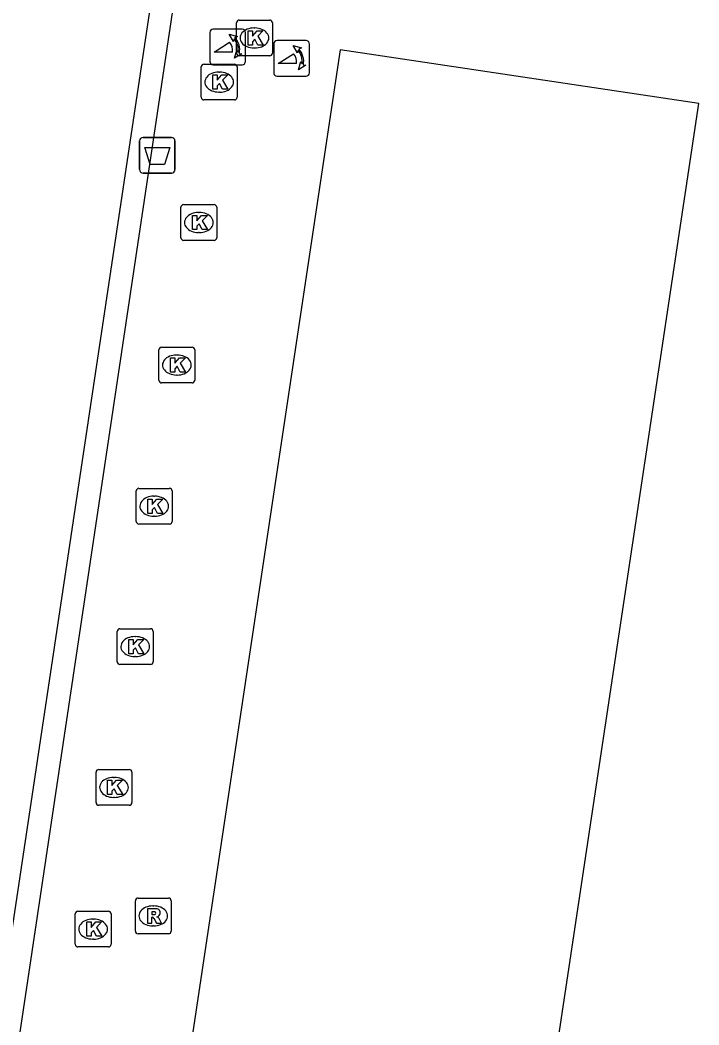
# Model space of a CAD drawing. Extents: x 164150 to 165261, y 382513 to 383432.
# Drawn here: x 164889.35 to 164908.32, y 382717.7 to 382745.8 of the extents above; entities that cross this region are included whole.
import ezdxf

# ---------------------------------------------------------------- set-up
doc = ezdxf.new("R2010")
doc.units = 0
for name, color, linetype in [('IMGEO_Afvalbak', 7, 'Continuous'), ('IMGEO_Hek', 7, 'Continuous'), ('IMGEO_Kolk', 7, 'Continuous'), ('IMGEO_Pand', 7, 'Continuous'), ('IMGEO_Poller', 7, 'Continuous'), ('IMGEO_Rioolput', 7, 'Continuous'), ('IMGEO_Voetpad_open', 7, 'Continuous')]:
    doc.layers.add(name, color=color, linetype=linetype)

msp = doc.modelspace()

# ---------------------------------------------------------------- linework, layer by layer
at = {"layer": 'IMGEO_Afvalbak'}
for p, q in [((164892.685, 382741.624), (164892.685, 382742.424)), ((164892.685, 382742.424), (164892.685, 382741.624)), ((164892.785, 382742.524), (164893.575, 382742.524)), ((164893.575, 382742.524), (164892.785, 382742.524)), ((164893.675, 382742.424), (164893.675, 382741.624)), ((164893.675, 382741.624), (164893.675, 382742.424)), ((164893.575, 382741.524), (164892.785, 382741.524)), ((164892.785, 382741.524), (164893.575, 382741.524))]:
    msp.add_line(p, q, dxfattribs=at)
msp.add_lwpolyline([(164892.828, 382742.238), (164893.532, 382742.238), (164893.383, 382741.768), (164892.977, 382741.768), (164892.828, 382742.238)], dxfattribs=at)
for centre, start, end in [((164892.785, 382742.424), 90, 180), ((164892.785, 382742.424), 90, 180), ((164893.575, 382742.424), 0, 90), ((164893.575, 382742.424), 360, 90), ((164892.785, 382741.624), 180, 270), ((164892.785, 382741.624), 180, 270), ((164893.575, 382741.624), 270, 0), ((164893.575, 382741.624), 270, 0)]:
    msp.add_arc(centre, 0.1, start, end, dxfattribs=at)
at = {"layer": 'IMGEO_Hek'}
msp.add_lwpolyline([(164899.183, 382783.446), (164888.424, 382711.456), (164849.165, 382717.337)], dxfattribs=at)
at = {"layer": 'IMGEO_Kolk'}
for p, q in [((164895.47, 382745.804), (164896.322, 382745.804)), ((164895.395, 382744.878), (164895.395, 382745.73)), ((164895.883, 382745.584), (164895.908, 382745.584)), ((164896.396, 382745.73), (164896.396, 382744.878)), ((164895.906, 382745.024), (164895.881, 382745.024)), ((164896.322, 382744.804), (164895.47, 382744.804)), ((164894.41, 382743.645), (164894.41, 382744.497)), ((164894.485, 382744.571), (164895.337, 382744.571)), ((164895.411, 382744.497), (164895.411, 382743.645)), ((164894.898, 382744.351), (164894.923, 382744.351)), ((164895.337, 382743.571), (164894.485, 382743.571)), ((164894.921, 382743.791), (164894.896, 382743.791)), ((164893.842, 382739.718), (164893.842, 382740.57)), ((164893.917, 382740.644), (164894.769, 382740.644)), ((164894.843, 382740.57), (164894.843, 382739.718)), ((164894.33, 382740.424), (164894.355, 382740.424)), ((164894.353, 382739.864), (164894.328, 382739.864)), ((164894.769, 382739.644), (164893.917, 382739.644)), ((164893.227, 382735.733), (164893.227, 382736.585)), ((164893.302, 382736.659), (164894.154, 382736.659)), ((164894.228, 382736.585), (164894.228, 382735.733)), ((164893.715, 382736.439), (164893.74, 382736.439)), ((164894.154, 382735.659), (164893.302, 382735.659)), ((164893.738, 382735.879), (164893.713, 382735.879)), ((164892.594, 382731.784), (164892.594, 382732.636)), ((164892.669, 382732.71), (164893.521, 382732.71)), ((164893.595, 382732.636), (164893.595, 382731.784)), ((164893.082, 382732.49), (164893.107, 382732.49)), ((164893.105, 382731.93), (164893.08, 382731.93)), ((164893.521, 382731.71), (164892.669, 382731.71)), ((164892.063, 382727.858), (164892.063, 382728.71)), ((164892.138, 382728.784), (164892.99, 382728.784)), ((164893.064, 382728.71), (164893.064, 382727.858)), ((164892.551, 382728.564), (164892.576, 382728.564)), ((164892.99, 382727.784), (164892.138, 382727.784)), ((164892.574, 382728.004), (164892.549, 382728.004)), ((164891.47, 382723.921), (164891.47, 382724.773)), ((164891.545, 382724.847), (164892.397, 382724.847)), ((164892.471, 382724.773), (164892.471, 382723.921)), ((164891.958, 382724.627), (164891.983, 382724.627)), ((164892.397, 382723.847), (164891.545, 382723.847)), ((164891.981, 382724.067), (164891.956, 382724.067)), ((164890.887, 382719.958), (164890.887, 382720.81)), ((164890.962, 382720.884), (164891.814, 382720.884)), ((164891.888, 382720.81), (164891.888, 382719.958)), ((164891.375, 382720.664), (164891.4, 382720.664)), ((164891.398, 382720.104), (164891.373, 382720.104)), ((164891.814, 382719.884), (164890.962, 382719.884))]:
    msp.add_line(p, q, dxfattribs=at)
for points in [[(164895.47, 382745.804), (164896.322, 382745.804)], [(164895.395, 382744.878), (164895.395, 382745.73)], [(164895.716, 382745.504), (164895.839, 382745.504), (164895.839, 382745.353), (164895.969, 382745.504), (164896.133, 382745.504), (164895.987, 382745.353), (164896.14, 382745.104), (164895.988, 382745.104), (164895.903, 382745.268), (164895.839, 382745.201), (164895.839, 382745.104), (164895.716, 382745.104), (164895.716, 382745.504)], [(164896.396, 382745.73), (164896.396, 382744.878)], [(164896.322, 382744.804), (164895.47, 382744.804)], [(164894.41, 382743.645), (164894.41, 382744.497)], [(164894.485, 382744.571), (164895.337, 382744.571)], [(164895.411, 382744.497), (164895.411, 382743.645)], [(164894.731, 382744.271), (164894.854, 382744.271), (164894.854, 382744.12), (164894.984, 382744.271), (164895.148, 382744.271), (164895.002, 382744.12), (164895.155, 382743.871), (164895.003, 382743.871), (164894.918, 382744.035), (164894.854, 382743.968), (164894.854, 382743.871), (164894.731, 382743.871), (164894.731, 382744.271)], [(164895.337, 382743.571), (164894.485, 382743.571)], [(164893.842, 382739.718), (164893.842, 382740.57)], [(164893.917, 382740.644), (164894.769, 382740.644)], [(164894.843, 382740.57), (164894.843, 382739.718)], [(164894.163, 382740.344), (164894.286, 382740.344), (164894.286, 382740.193), (164894.416, 382740.344), (164894.58, 382740.344), (164894.434, 382740.193), (164894.587, 382739.944), (164894.435, 382739.944), (164894.35, 382740.108), (164894.286, 382740.041), (164894.286, 382739.944), (164894.163, 382739.944), (164894.163, 382740.344)], [(164894.769, 382739.644), (164893.917, 382739.644)], [(164893.227, 382735.733), (164893.227, 382736.585)], [(164893.302, 382736.659), (164894.154, 382736.659)], [(164894.228, 382736.585), (164894.228, 382735.733)], [(164893.548, 382736.359), (164893.671, 382736.359), (164893.671, 382736.208), (164893.801, 382736.359), (164893.965, 382736.359), (164893.819, 382736.208), (164893.972, 382735.959), (164893.82, 382735.959), (164893.735, 382736.123), (164893.671, 382736.056), (164893.671, 382735.959), (164893.548, 382735.959), (164893.548, 382736.359)], [(164894.154, 382735.659), (164893.302, 382735.659)], [(164892.594, 382731.784), (164892.594, 382732.636)], [(164892.669, 382732.71), (164893.521, 382732.71)], [(164893.595, 382732.636), (164893.595, 382731.784)], [(164892.915, 382732.41), (164893.038, 382732.41), (164893.038, 382732.259), (164893.168, 382732.41), (164893.332, 382732.41), (164893.186, 382732.259), (164893.339, 382732.01), (164893.187, 382732.01), (164893.102, 382732.174), (164893.038, 382732.107), (164893.038, 382732.01), (164892.915, 382732.01), (164892.915, 382732.41)], [(164893.521, 382731.71), (164892.669, 382731.71)], [(164892.063, 382727.858), (164892.063, 382728.71)], [(164892.138, 382728.784), (164892.99, 382728.784)], [(164893.064, 382728.71), (164893.064, 382727.858)], [(164892.384, 382728.484), (164892.507, 382728.484), (164892.507, 382728.333), (164892.637, 382728.484), (164892.801, 382728.484), (164892.655, 382728.333), (164892.808, 382728.084), (164892.656, 382728.084), (164892.571, 382728.248), (164892.507, 382728.181), (164892.507, 382728.084), (164892.384, 382728.084), (164892.384, 382728.484)], [(164892.99, 382727.784), (164892.138, 382727.784)], [(164891.47, 382723.921), (164891.47, 382724.773)], [(164891.545, 382724.847), (164892.397, 382724.847)], [(164892.471, 382724.773), (164892.471, 382723.921)], [(164891.791, 382724.547), (164891.914, 382724.547), (164891.914, 382724.396), (164892.044, 382724.547), (164892.208, 382724.547), (164892.062, 382724.396), (164892.215, 382724.147), (164892.063, 382724.147), (164891.978, 382724.311), (164891.914, 382724.244), (164891.914, 382724.147), (164891.791, 382724.147), (164891.791, 382724.547)], [(164892.397, 382723.847), (164891.545, 382723.847)], [(164890.887, 382719.958), (164890.887, 382720.81)], [(164890.962, 382720.884), (164891.814, 382720.884)], [(164891.888, 382720.81), (164891.888, 382719.958)], [(164891.208, 382720.584), (164891.331, 382720.584), (164891.331, 382720.433), (164891.461, 382720.584), (164891.625, 382720.584), (164891.479, 382720.433), (164891.632, 382720.184), (164891.48, 382720.184), (164891.395, 382720.348), (164891.331, 382720.281), (164891.331, 382720.184), (164891.208, 382720.184), (164891.208, 382720.584)], [(164891.814, 382719.884), (164890.962, 382719.884)]]:
    msp.add_lwpolyline(points, dxfattribs=at)
for centre, start, end in [((164895.472, 382745.728), 91.552, 178.448), ((164895.472, 382745.728), 91.552, 178.448), ((164896.32, 382745.728), 1.552, 88.448), ((164896.32, 382745.728), 1.552, 88.448), ((164895.472, 382744.88), 181.552, 268.448), ((164895.472, 382744.88), 181.552, 268.448), ((164896.32, 382744.88), 271.552, 358.448), ((164896.32, 382744.88), 271.552, 358.448), ((164894.487, 382744.495), 91.552, 178.448), ((164894.487, 382744.495), 91.552, 178.448), ((164895.335, 382744.495), 1.552, 88.448), ((164895.335, 382744.495), 1.552, 88.448), ((164894.487, 382743.647), 181.552, 268.448), ((164894.487, 382743.647), 181.552, 268.448), ((164895.335, 382743.647), 271.552, 358.448), ((164895.335, 382743.647), 271.552, 358.448), ((164893.919, 382740.568), 91.552, 178.448), ((164893.919, 382740.568), 91.552, 178.448), ((164894.767, 382740.568), 1.552, 88.448), ((164894.767, 382740.568), 1.552, 88.448), ((164893.919, 382739.72), 181.552, 268.448), ((164893.919, 382739.72), 181.552, 268.448), ((164894.767, 382739.72), 271.552, 358.448), ((164894.767, 382739.72), 271.552, 358.448), ((164893.304, 382736.583), 91.552, 178.448), ((164893.304, 382736.583), 91.552, 178.448), ((164894.152, 382736.583), 1.552, 88.448), ((164894.152, 382736.583), 1.552, 88.448), ((164893.304, 382735.735), 181.552, 268.448), ((164893.304, 382735.735), 181.552, 268.448), ((164894.152, 382735.735), 271.552, 358.448), ((164894.152, 382735.735), 271.552, 358.448), ((164892.671, 382732.634), 91.552, 178.448), ((164892.671, 382732.634), 91.552, 178.448), ((164893.519, 382732.634), 1.552, 88.448), ((164893.519, 382732.634), 1.552, 88.448), ((164892.671, 382731.786), 181.552, 268.448), ((164892.671, 382731.786), 181.552, 268.448), ((164893.519, 382731.786), 271.552, 358.448), ((164893.519, 382731.786), 271.552, 358.448), ((164892.14, 382728.708), 91.552, 178.448), ((164892.14, 382728.708), 91.552, 178.448), ((164892.988, 382728.708), 1.552, 88.448), ((164892.988, 382728.708), 1.552, 88.448), ((164892.14, 382727.86), 181.552, 268.448), ((164892.14, 382727.86), 181.552, 268.448), ((164892.988, 382727.86), 271.552, 358.448), ((164892.988, 382727.86), 271.552, 358.448), ((164891.547, 382724.771), 91.552, 178.448), ((164891.547, 382724.771), 91.552, 178.448), ((164892.395, 382724.771), 1.552, 88.448), ((164892.395, 382724.771), 1.552, 88.448), ((164891.547, 382723.923), 181.552, 268.448), ((164891.547, 382723.923), 181.552, 268.448), ((164892.395, 382723.923), 271.552, 358.448), ((164892.395, 382723.923), 271.552, 358.448), ((164890.964, 382720.808), 91.552, 178.448), ((164890.964, 382720.808), 91.552, 178.448), ((164891.812, 382720.808), 1.552, 88.448), ((164891.812, 382720.808), 1.552, 88.448), ((164890.964, 382719.96), 181.552, 268.448), ((164890.964, 382719.96), 181.552, 268.448), ((164891.812, 382719.96), 271.552, 358.448), ((164891.812, 382719.96), 271.552, 358.448)]:
    msp.add_arc(centre, 0.0765, start, end, dxfattribs=at)
for centre, major_axis, ratio, start_param, end_param in [((164895.882, 382745.304), (-0.387, 0.002), 0.722429, 4.712389, 7.853982), ((164895.907, 382745.304), (-0.39, 0.002), 0.717154, 1.570796, 4.712389), ((164894.897, 382744.071), (-0.387, 0.002), 0.722429, 4.712389, 7.853982), ((164894.922, 382744.071), (-0.39, 0.002), 0.717154, 1.570796, 4.712389), ((164894.329, 382740.144), (-0.387, 0.002), 0.722429, 4.712389, 7.853982), ((164894.354, 382740.144), (-0.39, 0.002), 0.717154, 1.570796, 4.712389), ((164893.714, 382736.159), (-0.387, 0.002), 0.722429, 4.712389, 7.853982), ((164893.739, 382736.159), (-0.39, 0.002), 0.717154, 1.570796, 4.712389), ((164893.081, 382732.21), (-0.387, 0.002), 0.722429, 4.712389, 7.853982), ((164893.106, 382732.21), (-0.39, 0.002), 0.717154, 1.570796, 4.712389), ((164892.55, 382728.284), (-0.387, 0.002), 0.722429, 4.712389, 7.853982), ((164892.575, 382728.284), (-0.39, 0.002), 0.717154, 1.570796, 4.712389), ((164891.957, 382724.347), (-0.387, 0.002), 0.722429, 4.712389, 7.853982), ((164891.982, 382724.347), (-0.39, 0.002), 0.717154, 1.570796, 4.712389), ((164891.374, 382720.384), (-0.387, 0.002), 0.722429, 4.712389, 7.853982), ((164891.399, 382720.384), (-0.39, 0.002), 0.717154, 1.570796, 4.712389)]:
    msp.add_ellipse(centre, major_axis=major_axis, ratio=ratio, start_param=start_param, end_param=end_param, dxfattribs=at)
at = {"layer": 'IMGEO_Pand'}
msp.add_lwpolyline([(164897.488, 382671.337), (164903.463, 382711.138), (164908.317, 382743.473), (164898.29, 382744.971), (164884.092, 382650.339), (164894.108, 382648.829), (164897.488, 382671.337)], dxfattribs=at)
at = {"layer": 'IMGEO_Poller'}
for p, q in [((164895.549, 382745.553), (164894.741, 382745.553)), ((164895.549, 382745.553), (164894.741, 382745.553)), ((164894.647, 382745.458), (164894.647, 382744.651)), ((164894.647, 382745.458), (164894.647, 382744.651)), ((164895.643, 382744.651), (164895.643, 382745.458)), ((164895.643, 382744.651), (164895.643, 382745.458)), ((164897.337, 382745.231), (164896.529, 382745.231)), ((164897.337, 382745.231), (164896.529, 382745.231)), ((164896.435, 382745.136), (164896.435, 382744.329)), ((164896.435, 382745.136), (164896.435, 382744.329)), ((164897.431, 382744.329), (164897.431, 382745.136)), ((164897.431, 382744.329), (164897.431, 382745.136)), ((164894.741, 382744.556), (164895.549, 382744.556)), ((164894.741, 382744.556), (164895.549, 382744.556)), ((164896.529, 382744.234), (164897.337, 382744.234)), ((164896.529, 382744.234), (164897.337, 382744.234))]:
    msp.add_line(p, q, dxfattribs=at)
for points in [[(164895.326, 382745.282), (164895.314, 382745.209), (164895.189, 382745.414)], [(164895.189, 382745.414), (164895.42, 382745.348), (164895.349, 382745.316)], [(164895.282, 382744.909), (164894.769, 382744.909), (164895.199, 382745.184)], [(164895.342, 382744.737), (164895.408, 382744.968), (164895.438, 382744.9)], [(164897.114, 382744.96), (164897.102, 382744.887), (164896.977, 382745.092)], [(164896.977, 382745.092), (164897.208, 382745.026), (164897.137, 382744.994)], [(164895.474, 382744.873), (164895.546, 382744.862), (164895.342, 382744.737)], [(164897.07, 382744.587), (164896.557, 382744.587), (164896.987, 382744.862)], [(164897.13, 382744.415), (164897.196, 382744.646), (164897.226, 382744.578)], [(164897.262, 382744.551), (164897.334, 382744.54), (164897.13, 382744.415)]]:
    msp.add_lwpolyline(points, dxfattribs=at)
for centre, radius, start, end in [((164894.741, 382745.458), 0.0946, 90, 180), ((164894.741, 382745.458), 0.0946, 90, 180), ((164895.549, 382745.458), 0.0946, 0, 90), ((164895.549, 382745.458), 0.0946, 0, 90), ((164894.968, 382744.969), 0.476, 351.7527, 41.1691), ((164894.968, 382744.969), 0.516, 349.3569, 42.2912), ((164896.529, 382745.136), 0.0946, 90, 180), ((164896.529, 382745.136), 0.0946, 90, 180), ((164897.337, 382745.136), 0.0946, 0, 90), ((164897.337, 382745.136), 0.0946, 0, 90), ((164894.954, 382744.959), 0.332, 351.3247, 42.4854), ((164896.756, 382744.647), 0.476, 351.7527, 41.1691), ((164896.756, 382744.647), 0.516, 349.3569, 42.2912), ((164894.741, 382744.651), 0.0946, 180, 270), ((164894.741, 382744.651), 0.0946, 180, 270), ((164895.549, 382744.651), 0.0946, 270, 0), ((164895.549, 382744.651), 0.0946, 270, 0), ((164896.742, 382744.637), 0.332, 351.3247, 42.4854), ((164896.529, 382744.329), 0.0946, 180, 270), ((164896.529, 382744.329), 0.0946, 180, 270), ((164897.337, 382744.329), 0.0946, 270, 0), ((164897.337, 382744.329), 0.0946, 270, 0)]:
    msp.add_arc(centre, radius, start, end, dxfattribs=at)
at = {"layer": 'IMGEO_Rioolput'}
for p, q in [((164892.567, 382720.326), (164892.567, 382721.178)), ((164892.642, 382721.252), (164893.494, 382721.252)), ((164893.568, 382721.178), (164893.568, 382720.326)), ((164893.055, 382721.032), (164893.08, 382721.032)), ((164893.494, 382720.252), (164892.642, 382720.252)), ((164893.078, 382720.472), (164893.053, 382720.472))]:
    msp.add_line(p, q, dxfattribs=at)
for points in [[(164892.567, 382720.326), (164892.567, 382721.178)], [(164892.642, 382721.252), (164893.494, 382721.252)], [(164893.568, 382721.178), (164893.568, 382720.326)], [(164893.156, 382720.95), (164892.904, 382720.952), (164892.904, 382720.552)], [(164893.082, 382720.871), (164893.028, 382720.871), (164893.028, 382720.79)], [(164893.028, 382720.79), (164893.08, 382720.79)], [(164892.904, 382720.552), (164893.028, 382720.552), (164893.028, 382720.714), (164893.039, 382720.714)], [(164893.086, 382720.685), (164893.157, 382720.552), (164893.297, 382720.552), (164893.232, 382720.678)], [(164893.494, 382720.252), (164892.642, 382720.252)]]:
    msp.add_lwpolyline(points, dxfattribs=at)
for centre, radius, start, end in [((164892.644, 382721.176), 0.0765, 91.552, 178.448), ((164892.644, 382721.176), 0.0765, 91.552, 178.448), ((164893.492, 382721.176), 0.0765, 1.552, 88.448), ((164893.492, 382721.176), 0.0765, 1.552, 88.448), ((164893.064, 382720.979), 0.19, 274.7715, 282.9687), ((164893.088, 382720.775), 0.0964, 77.0061, 93.1865), ((164893.102, 382720.832), 0.0378, 276.6634, 79.6772), ((164893.155, 382720.84), 0.109, 350.3612, 89.416), ((164893.153, 382720.84), 0.112, 277.5842, 350.9817), ((164893.038, 382720.661), 0.0533, 26.0293, 88.6989), ((164893.137, 382720.625), 0.108, 29.5134, 73.7905), ((164892.644, 382720.328), 0.0765, 181.552, 268.448), ((164892.644, 382720.328), 0.0765, 181.552, 268.448), ((164893.492, 382720.328), 0.0765, 271.552, 358.448), ((164893.492, 382720.328), 0.0765, 271.552, 358.448)]:
    msp.add_arc(centre, radius, start, end, dxfattribs=at)
for centre, major_axis, ratio, start_param, end_param in [((164893.054, 382720.752), (-0.387, 0.002), 0.722429, 4.712389, 7.853982), ((164893.079, 382720.752), (-0.39, 0.002), 0.717154, 1.570796, 4.712389)]:
    msp.add_ellipse(centre, major_axis=major_axis, ratio=ratio, start_param=start_param, end_param=end_param, dxfattribs=at)
at = {"layer": 'IMGEO_Voetpad_open'}
msp.add_lwpolyline([(164887.884, 382712.15), (164898.494, 382782.948)], dxfattribs=at)

doc.saveas('drawing.dxf')
